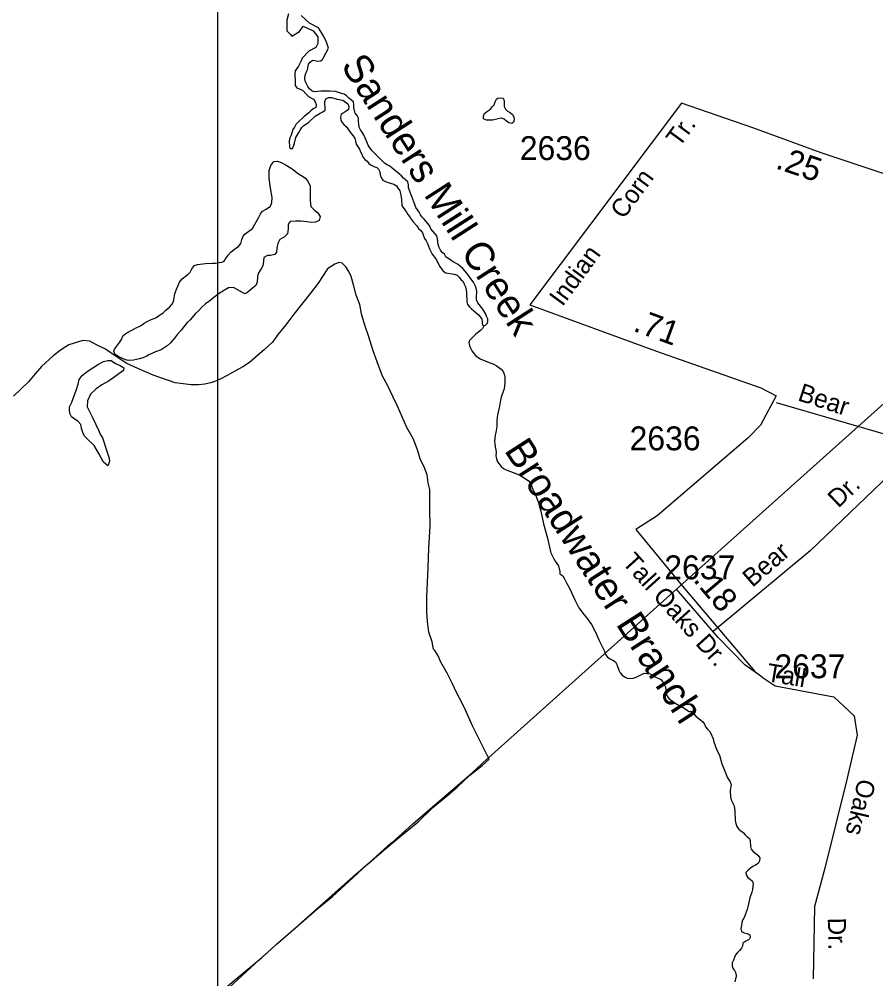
# Model space of a CAD drawing. Extents: x 2290055 to 2389491, y 66597 to 237875.
# Drawn here: x 2320029 to 2324516, y 215180 to 220205 of the extents above; entities that cross this region are included whole.
import ezdxf

# ---------------------------------------------------------------- set-up
doc = ezdxf.new("R2010")
doc.units = 0
for name, color, linetype in [('Exist Hydrographic Creek Single Shore', 7, 'Continuous'), ('Exist Hydrographic Creek Single Shore Label', 7, 'Continuous'), ('Exist Hydrographic Pond Under 1500 Sq Ft', 7, 'Continuous'), ('Exist Hydrographic River Shore', 7, 'Continuous'), ('Exist Road Non-System Type 51', 7, 'Continuous'), ('Exist Road Non-System Type 51 Label', 7, 'Continuous'), ('Exist Road Secondary Mileage Hundredths English Label', 7, 'Continuous'), ('Exist Road Secondary Type 51 Attributed', 7, 'Continuous'), ('Exist Road Secondary Type 51 Label', 7, 'Continuous'), ('Exist Road Secondary Type 51 Number Label', 7, 'Continuous'), ('Exist Utilities Electrical Transmission Line', 7, 'Continuous'), ('Map Preparation Inset Cut Line', 7, 'Continuous')]:
    doc.layers.add(name, color=color, linetype=linetype)

msp = doc.modelspace()

# ---------------------------------------------------------------- linework, layer by layer
at = {"layer": 'Exist Hydrographic Creek Single Shore'}
for points in [[(2322462.2, 218599.9), (2322456.5, 218584.7), (2322446, 218573.9), (2322421, 218555), (2322388.5, 218522.6), (2322383.5, 218511.1), (2322387.2, 218496.3), (2322392.7, 218481.6), (2322399.2, 218467.5), (2322418.7, 218443.9), (2322443, 218425.9), (2322499.5, 218403.5), (2322515, 218398.8), (2322528.2, 218391.1), (2322554, 218373.1), (2322563.5, 218360.5), (2322569.5, 218346.2), (2322572.2, 218330.8), (2322573, 218300.2), (2322571.7, 218285.1), (2322569, 218269.4), (2322564.5, 218255.1), (2322553.5, 218226.1), (2322549.5, 218210), (2322545, 218179.1), (2322535, 218133.7), (2322532.5, 218118.2), (2322531.5, 218103), (2322531, 218072.4), (2322526, 218041.3), (2322522.5, 218026.5), (2322520, 218011.1), (2322519, 217995.9), (2322520.5, 217980.8), (2322522.2, 217965.1), (2322526.2, 217949.5), (2322527.7, 217933.5), (2322526.2, 217918.2), (2322528.5, 217903.1), (2322534.7, 217887.8), (2322554.2, 217862.5), (2322566, 217851.9), (2322580, 217844.6), (2322640, 217822), (2322654.2, 217815.2), (2322695, 217788.8), (2322706, 217776.5), (2322713.2, 217761.1), (2322718.5, 217747), (2322731, 217718.8), (2322748.7, 217673.3), (2322753.5, 217658), (2322761.5, 217628), (2322775.5, 217563.3), (2322795.5, 217488.2), (2322809.7, 217425.3), (2322814, 217410.9), (2322828, 217382.1), (2322836.7, 217367.8), (2322846, 217355.4), (2322854, 217342), (2322860.2, 217312.3), (2322860.7, 217301), (2322876.2, 217291), (2322884, 217277.9), (2322897.7, 217249.5), (2322913.2, 217222.2), (2322939.5, 217164.5), (2322960.2, 217122.6), (2322987.7, 217085.4), (2322998.5, 217073.5), (2323007.5, 217061), (2323018.2, 217048.1), (2323026.7, 217035.4), (2323048.2, 216994.6), (2323067.2, 216952.4), (2323081.7, 216924.5), (2323094.5, 216895.4), (2323101.2, 216875.8), (2323110.7, 216863.9), (2323124.5, 216855.2), (2323139, 216849.2), (2323152.5, 216840.7), (2323160, 216826.9), (2323170, 216796.6), (2323177.5, 216783), (2323187.7, 216770.4), (2323199.5, 216760.9), (2323213.5, 216753.7), (2323230, 216752.1), (2323245.5, 216754.3), (2323260.2, 216759.2), (2323289, 216774.1), (2323302.7, 216780), (2323318.5, 216779.6), (2323334.2, 216776.7), (2323348, 216770), (2323361, 216761.6), (2323389.7, 216747), (2323401, 216735.8)], [(2323401, 216735.8), (2323408.2, 216721.8), (2323413.5, 216707.4), (2323418, 216675), (2323423.2, 216660.6), (2323431.7, 216648), (2323470.2, 216620.7), (2323483.5, 216613.1), (2323498, 216606.6), (2323537.5, 216580.5), (2323552.7, 216580), (2323573.2, 216556.3), (2323584.5, 216546.2), (2323598, 216537), (2323609, 216526.5), (2323618, 216514.3), (2323623.7, 216499.4), (2323634, 216488.1), (2323645.5, 216477.7), (2323652.2, 216464.1), (2323663.5, 216436.1), (2323667, 216421.1), (2323682.7, 216376.9), (2323697.5, 216351.5), (2323710.2, 216306.7), (2323720.7, 216276.2), (2323739.5, 216232.9), (2323753.5, 216212.5), (2323758.7, 216197.8), (2323753.5, 216165.5), (2323754.7, 216133.4), (2323758.7, 216117.6), (2323772.2, 216089.3), (2323776.5, 216073.8), (2323778, 216057.9), (2323779.5, 216009.1), (2323782.2, 215993.7), (2323787.5, 215978.2), (2323796.5, 215965), (2323809.2, 215955.8), (2323821.2, 215945.8), (2323831, 215933.6), (2323842, 215923.5), (2323854.7, 215915.2), (2323857.7, 215904.1), (2323858.7, 215873.7), (2323863.2, 215858.4), (2323873.2, 215846.2), (2323887, 215836.6), (2323898.7, 215827.2), (2323908.5, 215814.3), (2323907.2, 215798.2), (2323900.5, 215784.4), (2323886.5, 215775.3), (2323872.2, 215768.1), (2323859.5, 215759.5), (2323847, 215749.4), (2323835.7, 215737.9), (2323836, 215724), (2323844.7, 215710.2), (2323858, 215702.7), (2323870, 215691.9), (2323874, 215679.8), (2323870, 215648.8), (2323866.2, 215633.6), (2323855.7, 215603.7), (2323852.2, 215588.9), (2323849.5, 215572.3), (2323845.5, 215557.8), (2323842.7, 215543.8), (2323836, 215530), (2323831.7, 215515.5), (2323825.5, 215501.3), (2323818.2, 215487.5), (2323814, 215474.5), (2323812.7, 215459.4), (2323809.2, 215444.2), (2323813, 215428.7), (2323826.2, 215420.9), (2323841.7, 215416.8), (2323855.2, 215409.8), (2323857.7, 215394.8), (2323856.2, 215391.6), (2323848.2, 215384.7), (2323834.5, 215377.9), (2323820, 215367), (2323817, 215351.8), (2323811.5, 215341.3), (2323802.5, 215328.7), (2323791, 215318.2), (2323781.2, 215306.2), (2323775, 215292.3), (2323771, 215277.4), (2323763.5, 215264), (2323763.2, 215248.4), (2323767, 215235.5), (2323776.2, 215223.1), (2323783.5, 215209.8), (2323785, 215194.3), (2323777.5, 215164.2)]]:
    msp.add_lwpolyline(points, dxfattribs=at)
at = {"layer": 'Exist Hydrographic Pond Under 1500 Sq Ft'}
for points in [[(2322609.2, 219658.8), (2322594, 219662.4), (2322581, 219670.9), (2322569.7, 219681.8), (2322554, 219685.6), (2322537.5, 219683), (2322507.5, 219675.8), (2322491.7, 219675.2), (2322476.2, 219676.6), (2322462, 219682.8), (2322460.5, 219693.7), (2322464.2, 219708.8), (2322476, 219719.4), (2322497.7, 219733.1), (2322507, 219745), (2322517, 219756.6), (2322522.5, 219771.2), (2322529.2, 219785.2), (2322536.5, 219790.4), (2322551.7, 219793.2), (2322563.5, 219792), (2322569.5, 219778), (2322570.2, 219747.4), (2322576.2, 219733.3), (2322587.2, 219722.7), (2322601.2, 219716.7), (2322612.5, 219706.1), (2322620, 219693.1), (2322621.5, 219677.6), (2322618.5, 219664.9), (2322609.2, 219658.8)], [(2320550.7, 218437.4), (2320537.7, 218445.1), (2320530.5, 218451.9), (2320525.7, 218465.3), (2320528.7, 218477.9), (2320554.2, 218511.7), (2320564.5, 218527.8), (2320573.5, 218549.1), (2320593, 218562.6), (2320641.7, 218588.4), (2320664.5, 218599.4), (2320683.2, 218612.8), (2320700.5, 218622.3), (2320716.7, 218630.4), (2320731.7, 218635.6), (2320744.5, 218641.7), (2320759, 218652.3), (2320782.2, 218665.8), (2320797.5, 218681.3), (2320816.5, 218696.1), (2320829.7, 218711.5), (2320837, 218726.2), (2320842, 218745.4), (2320844.2, 218766), (2320852.7, 218790.7), (2320861, 218807.1), (2320869.7, 218827.1), (2320883.5, 218845.3), (2320914.5, 218870), (2320924.7, 218880.8), (2320929.5, 218891.3), (2320938, 218903.7), (2320947.5, 218914.5), (2320964, 218919.6), (2321006, 218926), (2321043, 218926.8), (2321058, 218927.9), (2321076.5, 218931.2), (2321090.2, 218931.8), (2321103, 218938), (2321112.2, 218951.3), (2321123.2, 218969.6), (2321137.7, 218984.3), (2321159.5, 219002.2), (2321178.7, 219014), (2321190.5, 219030), (2321196, 219051.2), (2321203, 219068.3), (2321213, 219081.7), (2321232, 219095.6), (2321251.7, 219108.2), (2321284.5, 219168.2), (2321292.7, 219185.4), (2321304.2, 219198.7), (2321323.7, 219210.7), (2321345.2, 219226), (2321352.5, 219244.5), (2321354.2, 219270.7), (2321345.7, 219320.7), (2321339.2, 219370.5), (2321338, 219389.6), (2321338.7, 219412.9), (2321347, 219438.8), (2321363, 219459), (2321382.2, 219461.7), (2321401.7, 219454.3), (2321427.2, 219441.1), (2321459.5, 219421.8), (2321492.2, 219395.2), (2321513.5, 219382.4), (2321530.2, 219370.1), (2321543.5, 219353.9), (2321553.7, 219329.9), (2321554.2, 219305), (2321553.5, 219255.9), (2321557.5, 219224.7), (2321573.5, 219206.8), (2321594.2, 219191.5), (2321605.7, 219171.6), (2321600.5, 219150.3), (2321581, 219141.5), (2321559, 219140.5), (2321536, 219144.4), (2321505, 219147.3), (2321478.5, 219147.7), (2321449.5, 219145.2), (2321438.7, 219131.8), (2321437.7, 219106.8), (2321435.2, 219081.7), (2321419, 219064.4), (2321395, 219051.2), (2321384.5, 219031.1), (2321379, 219006.4), (2321377.2, 218984.5), (2321368.2, 218972.5), (2321346.5, 218968), (2321329.2, 218967.7), (2321310.5, 218956.8), (2321309.7, 218937.4), (2321305, 218913.6)], [(2321305, 218913.6), (2321297, 218898.2), (2321289, 218886.6), (2321281.7, 218873.9), (2321277.5, 218857), (2321276.5, 218828.2), (2321268.2, 218810.1), (2321250.7, 218796.4), (2321225, 218773.8), (2321211, 218766.1), (2321152.5, 218799.5), (2321126.5, 218797.4), (2321105.2, 218786), (2321077.5, 218769.2), (2321048.5, 218748.3), (2321028, 218730.9), (2321005.7, 218713.7), (2320986.7, 218697.4), (2320969, 218677.3), (2320953, 218663.5), (2320924.5, 218630.1), (2320909.7, 218616), (2320877.7, 218577.1), (2320858, 218555), (2320842.7, 218534.1), (2320822, 218509.8), (2320804, 218495.3), (2320773.5, 218474.2), (2320742.5, 218462.7), (2320707.7, 218446.8), (2320694.7, 218439.3), (2320676.7, 218431.7), (2320659.2, 218426.7), (2320629, 218420.1), (2320600, 218418.5), (2320582.2, 218423.5), (2320550.7, 218437.4)], [(2320493, 217866.8), (2320471.7, 217885.9), (2320447, 217931.2), (2320422, 217972.9), (2320386.5, 218006.6), (2320372, 218021.4), (2320362.2, 218041.1), (2320356, 218060.9), (2320352, 218082.2), (2320338, 218098.4), (2320303.5, 218123.4), (2320296.2, 218137), (2320293.2, 218153.5), (2320293.2, 218172.2), (2320293.5, 218174.5), (2320306, 218199.9), (2320321, 218243.6), (2320329.2, 218265.2), (2320338.5, 218293.9), (2320344, 218318), (2320359, 218338.7), (2320385.5, 218360), (2320445.5, 218398.7), (2320471.5, 218412.4), (2320494.5, 218417), (2320511, 218417), (2320534, 218402.3), (2320558.5, 218390.9), (2320577, 218378.8), (2320575.5, 218364.5), (2320551.5, 218348.2), (2320525.7, 218328), (2320496.5, 218309.7), (2320461.7, 218291), (2320432.5, 218269), (2320402.5, 218241.8), (2320387.5, 218206.1), (2320386.2, 218175.9), (2320414.5, 218115.5), (2320431.5, 218082.5), (2320445.5, 218053.2), (2320455.5, 218028.6), (2320465.5, 218012.8), (2320488.5, 217942.7), (2320501.5, 217906.2), (2320503, 217888.1), (2320493, 217866.8)]]:
    msp.add_lwpolyline(points, dxfattribs=at)
at = {"layer": 'Exist Hydrographic River Shore'}
for points in [[(2321440.6, 220233.2), (2321430.6, 220199.1), (2321430.6, 220143.2), (2321450.5, 220124.5), (2321457.1, 220115.2), (2321496.8, 220140.1), (2321516.7, 220168), (2321569.7, 220143.2), (2321592.9, 220112.1), (2321592.9, 220078), (2321582.9, 220056.2), (2321546.5, 220037.6), (2321512.2, 220000)], [(2321621.2, 220000), (2321649.2, 220053.1), (2321639.2, 220084.2), (2321622.7, 220118.3), (2321596.2, 220158.7), (2321549.8, 220183.5), (2321506.8, 220223.9)], [(2321512.2, 220000), (2321505.5, 219986.9), (2321493, 219959), (2321475.2, 219933.9), (2321473, 219918.9), (2321474.2, 219873.3), (2321475.5, 219857.4), (2321484, 219844.5), (2321513.5, 219833.9), (2321533.5, 219811.2), (2321544.2, 219800.3), (2321571.2, 219785.3), (2321579.7, 219772.3), (2321584.2, 219757.7), (2321582.7, 219742.4), (2321569.5, 219734.6), (2321556.7, 219725.7), (2321546, 219715.1), (2321522.2, 219696), (2321489.5, 219663.4), (2321477.7, 219653.6), (2321470.5, 219639.9), (2321462.2, 219626.9), (2321453.5, 219597.5), (2321447.5, 219583.2), (2321444.2, 219568), (2321444.7, 219536.4), (2321449.2, 219528.2), (2321461, 219527.8), (2321466, 219540.6), (2321470.5, 219555.4), (2321477.5, 219585.2), (2321493.7, 219610.9), (2321501, 219624.5), (2321510, 219637.6), (2321521, 219648.2), (2321534, 219656.2), (2321546, 219665.5), (2321580, 219696.9), (2321606, 219712.6), (2321620, 219719.5), (2321632, 219729), (2321632.5, 219744.2), (2321630, 219759.1), (2321629.5, 219774.5), (2321636.2, 219788), (2321649.2, 219794.2), (2321665.2, 219794.4), (2321695.2, 219786.3), (2321725.2, 219780), (2321751.2, 219762.2), (2321756, 219748.4), (2321754.7, 219732.5), (2321742.5, 219723.1), (2321716, 219706), (2321713, 219691), (2321713.7, 219675.9), (2321720.5, 219664.6), (2321730.5, 219653.2), (2321741.7, 219642.8), (2321751.5, 219631.3), (2321768.7, 219606), (2321778.5, 219593.6), (2321786.7, 219580.6), (2321790, 219565.7), (2321794.2, 219551.1), (2321811, 219524.6), (2321817, 219510.6), (2321824.5, 219497.3), (2321830, 219483.3), (2321839.5, 219470.8), (2321851.2, 219460.8), (2321860, 219448.6), (2321873.5, 219440.5), (2321887, 219433.7), (2321901.7, 219428.9), (2321911.7, 219419.3), (2321917.5, 219404.9), (2321920.7, 219389.9), (2321925.5, 219375.4), (2321934.2, 219362.5), (2321947.5, 219355), (2321961.7, 219348.8), (2321991, 219340.3), (2322004.7, 219332), (2322014.7, 219319), (2322023.5, 219306.4), (2322027, 219291.7), (2322031.7, 219260.9), (2322034.2, 219229.9), (2322040, 219219.3), (2322057.2, 219194.4), (2322065, 219181.6), (2322074.5, 219169.7), (2322083, 219156.9), (2322092.5, 219144.5), (2322112.7, 219121.9), (2322121.5, 219109.4), (2322132.7, 219098.9), (2322141, 219085.6)], [(2321716.7, 219815.7), (2321686, 219826), (2321655, 219828.3), (2321624.2, 219828.6), (2321609, 219828.1), (2321594, 219825.3), (2321575, 219824.5), (2321562, 219830), (2321550, 219840.3), (2321541, 219852.5), (2321533.5, 219866.1), (2321527.2, 219880.4), (2321525.5, 219895.4), (2321527.2, 219910.8), (2321533, 219925.6), (2321540, 219939.7), (2321544.2, 219970), (2321553.5, 219980.3), (2321565.2, 219989.9), (2321578.5, 219988.3), (2321591, 219985.6), (2321606.7, 219985.8), (2321618, 219993.6), (2321621.2, 220000)], [(2322462.2, 218599.9), (2322463.5, 218599), (2322472.5, 218602.1), (2322482.2, 218614), (2322484.2, 218621.2), (2322483.7, 218636.4), (2322477, 218649.9), (2322473.2, 218659.7), (2322458, 218686.6), (2322431, 218720.2), (2322425, 218734.9), (2322423.7, 218749.9), (2322425.7, 218781), (2322422.5, 218796.1), (2322418, 218810.7), (2322411.2, 218824.4), (2322373, 218874.8), (2322353, 218899.3), (2322341.5, 218910.2), (2322329, 218919.7), (2322302.5, 218934.4), (2322264.7, 218961), (2322257, 218973.7), (2322245.5, 218983.6), (2322236.7, 218995.9), (2322229.2, 219009.9), (2322223, 219024.6), (2322220, 219055.1), (2322216.2, 219070.5), (2322206.2, 219082.6), (2322195, 219094), (2322186, 219106.5), (2322180.5, 219120.7), (2322171.2, 219132.9), (2322151, 219157.1), (2322139.7, 219168.2), (2322131.2, 219181.2), (2322124.7, 219194.9), (2322106.5, 219219.5), (2322101.7, 219234.1), (2322095.5, 219248), (2322086, 219277.1), (2322074, 219306.9), (2322069, 219321.6), (2322068.2, 219337.2), (2322065.2, 219353.2), (2322042, 219373.2), (2322032.2, 219385.1), (2322020, 219394.2), (2321983.5, 219425), (2321971, 219434.3), (2321956.7, 219442.1), (2321943.2, 219450.9), (2321909.5, 219483.3), (2321877.2, 219517.7), (2321867.2, 219529.6), (2321858.5, 219542.4), (2321834.7, 219598.6), (2321826.2, 219612.5), (2321817.2, 219625.3), (2321810.7, 219639.9), (2321806.7, 219671), (2321806, 219686.5), (2321799.2, 219700.8), (2321789.2, 219712.6), (2321784.7, 219727.2), (2321782.5, 219742.6), (2321782.2, 219757.7), (2321780.5, 219772.7), (2321756, 219791.8), (2321744.5, 219802.8), (2321732, 219811.8), (2321716.7, 219815.7)], [(2322141, 219085.6), (2322146.2, 219070.5), (2322152.5, 219056.7), (2322160.7, 219044), (2322168.2, 219030.6), (2322179.2, 219002), (2322192.7, 218974.9), (2322210.7, 218950.7), (2322232.5, 218910.6), (2322250.7, 218885.2), (2322263.2, 218876.8), (2322308.2, 218868.9), (2322323, 218864.7), (2322333.7, 218854.1), (2322342.5, 218841.4), (2322354, 218830.8), (2322360, 218816.9), (2322367.7, 218803.4), (2322371.2, 218788.3), (2322372.7, 218772.8), (2322374, 218725.2), (2322378.2, 218710.1), (2322387.7, 218698.4), (2322398, 218687.4), (2322410, 218678.3), (2322433, 218658.1), (2322443.5, 218647.1), (2322451.7, 218634.2), (2322456.5, 218603.5), (2322462.2, 218599.9)]]:
    msp.add_lwpolyline(points, dxfattribs=at)
at = {"layer": 'Exist Road Non-System Type 51'}
for p, q in [((2323689.7, 216968), (2323471.4, 217220.2)), ((2321490.8, 215460.3), (2321492.7, 215462))]:
    msp.add_line(p, q, dxfattribs=at)
for points in [[(2322486.8, 216337.8), (2322403.8, 216504.4), (2322362, 216598.8), (2322336, 216649.8), (2322318.7, 216683.1), (2322299, 216724.4), (2322270.8, 216781.3), (2322238.5, 216838), (2322223.2, 216871.4), (2322206.1, 216898.7), (2322199.8, 216906.5), (2322192.3, 216944.2), (2322174.2, 216995.5), (2322168, 217051.3), (2322164.1, 217101.1), (2322165, 217179.2), (2322170.8, 217333.5), (2322174.8, 217435.7), (2322182.3, 217550), (2322180.8, 217638), (2322180.7, 217742), (2322171.2, 217777.6), (2322165.6, 217819.4), (2322152.2, 217854.9), (2322130.3, 217902), (2322116.6, 217945.5), (2322094.1, 218006.6), (2322059.7, 218067.3), (2322035.5, 218122.3), (2322011.2, 218179.4), (2321987.4, 218226.5), (2321961, 218285.4), (2321933, 218336.3), (2321904, 218411.2), (2321881.5, 218474.3), (2321860.8, 218541.5), (2321838.2, 218608.7), (2321822, 218662), (2321814.1, 218711.7), (2321794.2, 218759), (2321780, 218814.4), (2321768.3, 218858), (2321755.2, 218883.5), (2321740.2, 218908.9), (2321721.5, 218928.1), (2321705.3, 218931.5), (2321703.3, 218931.4), (2321681.7, 218922.6), (2321644.7, 218897.1), (2321595.6, 218823.1), (2321555.7, 218769.5), (2321468, 218660), (2321426.2, 218604.3), (2321386.1, 218554.7), (2321355.7, 218513.5), (2321313.3, 218473.8), (2321278.4, 218444.4), (2321235.9, 218406.7), (2321200.8, 218385.3), (2321159.7, 218361.7), (2321122.5, 218340.2), (2321075.4, 218316.3), (2321069.7, 218314.2)], [(2321069.7, 218314.2), (2321040, 218302.9), (2321002.3, 218293.4), (2320968.4, 218290.1), (2320930.4, 218290.6), (2320902.3, 218293.5), (2320845.9, 218301.2), (2320730.3, 218340.7), (2320650.9, 218375.5), (2320593.9, 218401.3), (2320532.2, 218442.8), (2320480.8, 218476.8), (2320433.9, 218499), (2320399.1, 218519.6), (2320363, 218522.2), (2320289.9, 218499.3), (2320250.8, 218475.7), (2320208.1, 218442), (2320146.3, 218385.5), (2320113.8, 218348.2), (2320077.4, 218306.8), (2320000.4, 218231.7)], [(2323994.1, 218197.6), (2324619.3, 218016.6), (2324688.8, 217947.1), (2324673.4, 217900.7), (2324171.7, 217421.9), (2323663.6, 216998.2)], [(2323920, 216760.5), (2323829, 216824.1), (2323689.7, 216968)], [(2323920, 216760.5), (2323989.1, 216714), (2324295.2, 216657.2), (2324403.2, 216556.8), (2324418.7, 216456.4), (2324364.6, 216224.7)], [(2321492.7, 215462), (2321597.2, 215552.2), (2321670.9, 215611.1), (2321779, 215711.4), (2321850.4, 215776.3), (2321939.4, 215853.8), (2322014.9, 215916.9), (2322119.6, 216003), (2322196.6, 216078.1), (2322274.1, 216141.2), (2322322.5, 216183.1), (2322390, 216245.8), (2322454.1, 216296.4), (2322490.8, 216329.8), (2322486.8, 216337.8)], [(2324364.6, 216224.7), (2324248.9, 215759.8), (2324194.8, 215559), (2324187.1, 215180.5)], [(2321348.5, 215335.3), (2321388.4, 215369.9), (2321490.8, 215460.3)], [(2321287.6, 215281.7), (2321301.3, 215294.4), (2321348.5, 215335.3)], [(2321069.7, 215088.5), (2321127.6, 215133.4), (2321195.2, 215196.1), (2321287.6, 215281.7)]]:
    msp.add_lwpolyline(points, dxfattribs=at)
at = {"layer": 'Exist Road Secondary Type 51 Attributed'}
for points in [[(2323498.2, 219765.2), (2322703.2, 218709.8), (2323361.1, 218467.8), (2323913.4, 218274.7), (2323993.3, 218232.6), (2323911.2, 218079.4), (2323844.7, 218010.6), (2323370, 217604.4), (2323258.4, 217533.1)], [(2324743.9, 219328.8), (2324569.8, 219392.4), (2324229.7, 219505), (2323871.1, 219635.1), (2323498.2, 219765.2)], [(2323258.4, 217533.1), (2323504.2, 217236), (2323882.4, 216789.8)]]:
    msp.add_lwpolyline(points, dxfattribs=at)
at = {"layer": 'Exist Utilities Electrical Transmission Line'}
for p, q in [((2323094.3, 216882.2), (2323471.4, 217220.2)), ((2322486.8, 216337.8), (2323094.3, 216882.2))]:
    msp.add_line(p, q, dxfattribs=at)
for points in [[(2323471.4, 217220.2), (2324806.6, 218416.7), (2325058.3, 219195.2)], [(2321492.7, 215462), (2321619.9, 215575.3), (2321778.6, 215716.6), (2321880, 215803.5), (2321979.2, 215894.2), (2321981.1, 215892.1), (2322090.4, 215991.1), (2322243.3, 216122.4), (2322402.1, 216259.5), (2322480.1, 216331.8), (2322486.8, 216337.8)], [(2321348.5, 215335.3), (2321375.6, 215359.3), (2321490.8, 215460.3)], [(2321287.6, 215281.7), (2321296.1, 215288.8), (2321348.5, 215335.3)], [(2320668.5, 214748.4), (2320669.5, 214749.2), (2321006.4, 215042.4), (2321069.7, 215097.6), (2321145.2, 215163.5), (2321287.6, 215281.7)]]:
    msp.add_lwpolyline(points, dxfattribs=at)
at = {"layer": 'Map Preparation Inset Cut Line'}
msp.add_lwpolyline([(2321069.7, 230675.8), (2345338.5, 230675.8), (2345338.5, 211640.5), (2321069.7, 211640.5)], close=True, dxfattribs=at)

# ---------------------------------------------------------------- texts
at = {"layer": 'Exist Hydrographic Creek Single Shore Label'}
for s, p in [('Sanders Mill Creek', (2321711.3, 219961.7)), ('Broadwater Branch', (2322566.6, 217947.5))]:
    msp.add_text(s, height=150, rotation=302.7389, dxfattribs=at).set_placement(p)
at = {"layer": 'Exist Road Non-System Type 51 Label'}
for s, rotation, p in [('Bear', 341.8073, (2324102.1, 218210.3)), ('Dr.', 43.8566, (2324319.8, 217641.7)), ('Bear', 41.008, (2323869.3, 217226.6)), ('Tall', 350.53, (2323939.3, 216739.7)), ('Oaks', 256.8764, (2324424.1, 216232.7)), ('Dr.', 271.3271, (2324264, 215499.5))]:
    msp.add_text(s, height=95, rotation=rotation, dxfattribs=at).set_placement(p)
at = {"layer": 'Exist Road Secondary Mileage Hundredths English Label'}
for s, rotation, p in [('.25', 341.3319, (2323985.8, 219425.1)), ('.71', 339.8106, (2323239.6, 218573.9)), ('.18', 310.2898, (2323555.6, 217267.3))]:
    msp.add_text(s, height=125, rotation=rotation, dxfattribs=at).set_placement(p)
at = {"layer": 'Exist Road Secondary Type 51 Label'}
for s, rotation, p in [('Tr.', 53.7752, (2323486.8, 219530)), ('Corn', 53.7752, (2323194.9, 219153.4)), ('Indian', 53.7752, (2322875, 218696.2)), ('Tall Oaks Dr.', 312.1208, (2323183.3, 217357.8))]:
    msp.add_text(s, height=95, rotation=rotation, dxfattribs=at).set_placement(p)
at = {"layer": 'Exist Road Secondary Type 51 Number Label'}
for s, p in [('2636', (2322651.2, 219467.1)), ('2636', (2323226.3, 217947.5)), ('2637', (2323408.2, 217272.3)), ('2637', (2323984.7, 216754.1))]:
    msp.add_text(s, height=125, dxfattribs=at).set_placement(p)

doc.saveas('drawing.dxf')
